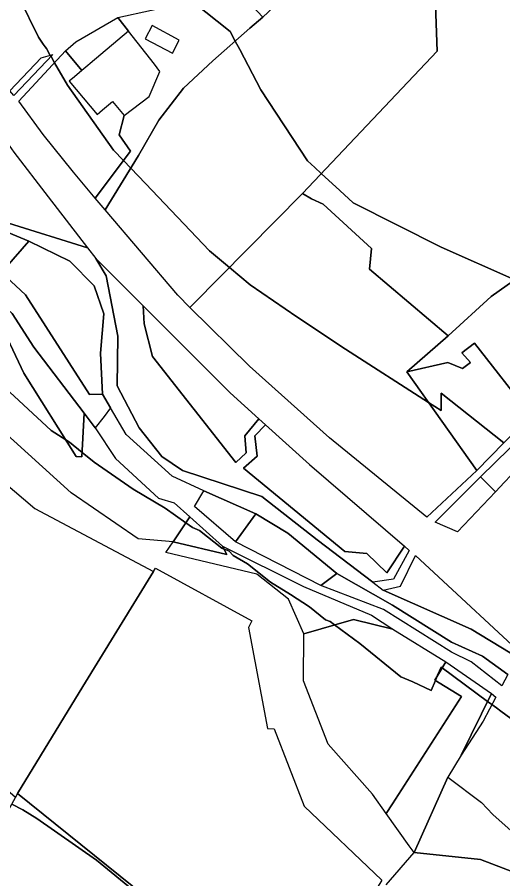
# Model space of a CAD drawing. Extents: x -477304 to -465429, y -1159113 to -1149210.
# Drawn here: x -470157.2 to -469977.2, y -1155550.3 to -1155231.1 of the extents above; entities that cross this region are included whole.
import ezdxf

# ---------------------------------------------------------------- set-up
doc = ezdxf.new("R2010")
doc.units = 0
for name, color, linetype in [('BPEJ_s', 7, 'Continuous'), ('orna_s', 7, 'Continuous'), ('PUPFL_s', 7, 'Continuous'), ('trav_porost_s', 7, 'Continuous'), ('voda_s', 7, 'Continuous')]:
    doc.layers.add(name, color=color, linetype=linetype)

msp = doc.modelspace()

# ---------------------------------------------------------------- linework, layer by layer
at = {"layer": 'BPEJ_s'}
for points in [[(-470156.32, -1155224.1), (-470149.31, -1155238.55), (-470147.5, -1155241.14), (-470146.81, -1155242.14), (-470146.38, -1155242.76), (-470144.92, -1155245.27), (-470144.65, -1155245.73), (-470143.32, -1155248.01), (-470138.53, -1155256.26), (-470121.49, -1155280.42), (-470117.82, -1155284.24), (-470115.09, -1155287.09), (-470109.61, -1155292.78), (-470097.73, -1155305.27), (-470085.85, -1155317.75), (-470078.53, -1155323.85), (-470070.86, -1155330.24), (-470053.58, -1155342.19), (-470035.49, -1155354.14), (-470004.74, -1155373.83), (-470000, -1155376.86), (-470000, -1155370.42), (-469976.77, -1155388.8)], [(-469976.77, -1155388.8), (-470000, -1155370.42), (-470000, -1155376.86), (-470004.74, -1155373.83), (-470035.49, -1155354.14), (-470053.58, -1155342.19), (-470070.86, -1155330.24), (-470078.53, -1155323.85), (-470085.85, -1155317.75), (-470097.73, -1155305.27), (-470109.61, -1155292.78), (-470115.09, -1155287.09), (-470117.82, -1155284.24), (-470121.49, -1155280.42), (-470138.53, -1155256.26), (-470143.32, -1155248.01), (-470144.65, -1155245.73), (-470144.92, -1155245.27), (-470146.38, -1155242.76), (-470146.81, -1155242.14), (-470147.5, -1155241.14), (-470149.31, -1155238.55), (-470156.32, -1155224.1)], [(-470092.05, -1155225.42), (-470078.25, -1155236.37), (-470076.36, -1155239.97), (-470074.71, -1155243.11), (-470066.83, -1155258.09), (-470049.53, -1155284.41), (-470046.91, -1155286.8), (-470044.46, -1155289.05), (-470037.55, -1155295.35), (-470032.6, -1155299.87), (-470000, -1155316.3), (-469972.74, -1155328.47)], [(-469972.74, -1155328.47), (-470000, -1155316.3), (-470032.6, -1155299.87), (-470037.55, -1155295.35), (-470044.46, -1155289.05), (-470046.91, -1155286.8), (-470049.53, -1155284.41), (-470066.83, -1155258.09), (-470074.71, -1155243.11), (-470076.36, -1155239.97), (-470078.25, -1155236.37), (-470092.05, -1155225.42)], [(-470015.02, -1155475.47), (-470030.11, -1155463.14), (-470039.51, -1155456.27), (-470041.16, -1155455.07), (-470042.86, -1155454.43), (-470048.81, -1155449.54), (-470055.88, -1155445.07), (-470063.26, -1155440.41), (-470071.76, -1155433.61), (-470077.07, -1155430.63), (-470078.56, -1155428.93), (-470079.33, -1155428.64), (-470080.56, -1155428.17), (-470081.32, -1155427.87), (-470089.6, -1155421.28), (-470092.15, -1155420.22), (-470093.43, -1155419.32), (-470094.72, -1155418.41), (-470102.35, -1155413), (-470114.25, -1155405.99), (-470128.7, -1155396), (-470133.15, -1155392.38), (-470137.84, -1155388.56), (-470139.19, -1155387.72), (-470144.64, -1155384.31), (-470182.25, -1155349.47)], [(-470182.25, -1155349.47), (-470144.64, -1155384.31), (-470139.19, -1155387.72), (-470137.84, -1155388.56), (-470133.15, -1155392.38), (-470128.7, -1155396), (-470114.25, -1155405.99), (-470102.35, -1155413), (-470094.72, -1155418.41), (-470093.43, -1155419.32), (-470092.15, -1155420.22), (-470089.6, -1155421.28), (-470081.32, -1155427.87), (-470080.56, -1155428.17), (-470079.33, -1155428.64), (-470078.56, -1155428.93), (-470077.07, -1155430.63), (-470071.76, -1155433.61), (-470063.26, -1155440.41), (-470055.88, -1155445.07), (-470048.81, -1155449.54), (-470042.86, -1155454.43), (-470041.16, -1155455.07), (-470039.51, -1155456.27), (-470030.11, -1155463.14), (-470015.02, -1155475.47), (-470010.56, -1155477.38), (-470003.76, -1155480.57), (-470002.16, -1155476.89), (-470001.32, -1155474.95), (-470000, -1155471.91), (-469999.65, -1155472.17), (-469982.8, -1155484.63), (-469981.19, -1155485.82), (-469980.42, -1155486.39), (-469979.54, -1155487.04), (-469977.87, -1155488.28)], [(-469908.7, -1155573.1), (-469927.37, -1155548.34), (-469937.69, -1155534.65), (-469945.37, -1155524.56), (-469956.57, -1155509.84), (-469957.26, -1155508.93), (-469964.46, -1155499.46), (-469966.67, -1155496.56), (-469969.16, -1155494.72), (-469977.87, -1155488.28), (-469979.54, -1155487.04), (-469980.42, -1155486.39), (-469981.19, -1155485.82), (-469982.8, -1155484.63), (-469999.65, -1155472.17), (-470000, -1155471.91), (-470001.32, -1155474.95), (-470002.16, -1155476.89), (-470003.76, -1155480.57), (-470010.56, -1155477.38), (-470015.02, -1155475.47)], [(-469977.87, -1155488.28), (-469969.16, -1155494.72), (-469966.67, -1155496.56), (-469964.46, -1155499.46), (-469957.26, -1155508.93), (-469956.57, -1155509.84), (-469945.37, -1155524.56), (-469937.69, -1155534.65), (-469927.37, -1155548.34), (-469908.7, -1155573.1)], [(-470021.18, -1155691.98), (-470021.98, -1155690.42), (-470023.5, -1155687.46), (-470024.28, -1155685.93), (-470027.05, -1155680.51), (-470031.17, -1155672.44), (-470036.91, -1155658.84), (-470046.26, -1155644.39), (-470052.42, -1155631.64), (-470056, -1155626.38), (-470059.63, -1155621.05), (-470061.86, -1155617.78), (-470065.02, -1155613.14), (-470077.7, -1155595.52), (-470083.23, -1155586.59), (-470097.25, -1155570.23), (-470101.85, -1155565.94), (-470104.56, -1155563.41), (-470113.4, -1155555.15), (-470127.85, -1155543.46), (-470149.95, -1155527.95), (-470155.05, -1155524.76), (-470159.19, -1155522.69)], [(-470159.19, -1155522.69), (-470155.05, -1155524.76), (-470149.95, -1155527.95), (-470127.85, -1155543.46), (-470113.4, -1155555.15)]]:
    msp.add_lwpolyline(points, dxfattribs=at)
at = {"layer": 'orna_s'}
for points in [[(-470115.22, -1155280.77), (-470128.25, -1155298.15), (-470136.27, -1155288.59), (-470147.58, -1155274.64), (-470156.61, -1155262.28), (-470139.26, -1155243.65), (-470133.18, -1155250.83), (-470136, -1155253.21), (-470137.96, -1155254.86), (-470127.57, -1155267.14), (-470125.61, -1155265.49), (-470121.92, -1155262.37), (-470117.55, -1155267.53), (-470119.4, -1155274.72)], [(-470163.82, -1155383.3), (-470169.76, -1155370.93), (-470190.77, -1155363.25), (-470204.58, -1155347.8), (-470184.8, -1155324.14), (-470169.91, -1155331.04), (-470166.73, -1155333.94), (-470168.11, -1155334.95), (-470154.74, -1155363.05), (-470135.31, -1155393.88), (-470133.23, -1155394.01), (-470132.42, -1155377.86), (-470128.29, -1155383.27), (-470120.74, -1155394.58), (-470104.8, -1155409.38), (-470098.94, -1155411.07), (-470093.25, -1155416.19), (-470099.42, -1155425.49), (-470112.39, -1155424.43), (-470137.14, -1155407.34)], [(-470132.42, -1155377.86), (-470133.23, -1155394.01), (-470135.31, -1155393.88), (-470154.74, -1155363.05), (-470168.11, -1155334.95), (-470166.73, -1155333.94), (-470159.08, -1155340.91), (-470151.05, -1155353.42)], [(-469966.79, -1155378.58), (-469986.78, -1155399.04), (-470012.8, -1155362.51), (-469997.51, -1155359.06), (-469992.17, -1155361.28), (-469989.09, -1155359.02), (-469992.38, -1155355.49), (-469987.61, -1155351.87)]]:
    msp.add_lwpolyline(points, close=True, dxfattribs=at)
at = {"layer": 'PUPFL_s'}
msp.add_lwpolyline([(-470020.42, -1155552.58), (-470010.07, -1155540.59), (-469985.46, -1155543.23), (-469950.25, -1155556.61)], dxfattribs=at)
at = {"layer": 'trav_porost_s'}
for points in [[(-470034.04, -1155193.93), (-470015.13, -1155176.55), (-470004.77, -1155158.99), (-470004.36, -1155165.36), (-470002.39, -1155219.49), (-470001.46, -1155243.66), (-470051.45, -1155296.43), (-470092.07, -1155337.56), (-470093.15, -1155338.68), (-470097.67, -1155334.18), (-470124.57, -1155302.54), (-470112.16, -1155282.32), (-470104.67, -1155269.29), (-470095.6, -1155257.4), (-470084.71, -1155247.26), (-470070.94, -1155235.25), (-470066.09, -1155231.06), (-470058.23, -1155223.62), (-470045.37, -1155211.02)], [(-470077.46, -1155218.95), (-470066.09, -1155231.06), (-470070.94, -1155235.25), (-470084.71, -1155247.26), (-470095.6, -1155257.4), (-470104.67, -1155269.29), (-470112.16, -1155282.32), (-470124.57, -1155302.54), (-470128.25, -1155298.15), (-470115.22, -1155280.77), (-470119.4, -1155274.72), (-470117.55, -1155267.53), (-470108.24, -1155260.47), (-470104.28, -1155251.23), (-470106.35, -1155248.57), (-470115.91, -1155236.3), (-470119.86, -1155231.23), (-470094.9, -1155225.83), (-470089.06, -1155225), (-470078.13, -1155215.09)], [(-470131.04, -1155249.02), (-470133.18, -1155250.83), (-470139.26, -1155243.65), (-470135.42, -1155240.22), (-470119.86, -1155231.23), (-470115.91, -1155236.3), (-470130.15, -1155248.31)], [(-470097.09, -1155239.59), (-470107.2, -1155234.23), (-470109.78, -1155239.09), (-470099.67, -1155244.45)], [(-470143.94, -1155244.99), (-470158.48, -1155260.1), (-470159.96, -1155258.37), (-470148.29, -1155246.23)], [(-470164.58, -1155272.53), (-470158.49, -1155281.08), (-470145.7, -1155297.69), (-470131.13, -1155316.56), (-470160.37, -1155307.44), (-470174.34, -1155300.43), (-470170.65, -1155279.1)], [(-470093.15, -1155338.68), (-470092.07, -1155337.56), (-470051.45, -1155296.43), (-470048.12, -1155298.48), (-470043.8, -1155300.4), (-470025.84, -1155316.83), (-470026.55, -1155324.48), (-469997.47, -1155349.2), (-470012.8, -1155362.51), (-469986.78, -1155399.04), (-470005.39, -1155416.4), (-470041.36, -1155387.01), (-470071.1, -1155360.45)], [(-470161.14, -1155323.6), (-470152.91, -1155314.06), (-470137.66, -1155321.55), (-470128.69, -1155330.61), (-470125.12, -1155341.02), (-470126.25, -1155355.63), (-470125.54, -1155370.77), (-470130.34, -1155370.87), (-470154.15, -1155334.04), (-470162.98, -1155325.7)], [(-470095.87, -1155399.05), (-470103.56, -1155393.95), (-470112.01, -1155383.27), (-470120.13, -1155367.66), (-470119.93, -1155349.34), (-470124.25, -1155326.93), (-470127.99, -1155320.53), (-470110.49, -1155338.01), (-470110.15, -1155344.7), (-470107.03, -1155356.81), (-470076.13, -1155396.16), (-470072.31, -1155392.56), (-470072.85, -1155386.27), (-470067.58, -1155379.89), (-470065.09, -1155382.13), (-470069.12, -1155386.28), (-470068.22, -1155393.83), (-470073.27, -1155398.27), (-470035.67, -1155429.11), (-470027.54, -1155429.89), (-470020.13, -1155437.05), (-470013.65, -1155427.14), (-470011.89, -1155428.68), (-470017.75, -1155439.39), (-470025.41, -1155440.45), (-470045.98, -1155424.73), (-470066.5, -1155408.66)], [(-470072.31, -1155392.56), (-470076.13, -1155396.16), (-470107.03, -1155356.81), (-470110.15, -1155344.7), (-470110.49, -1155338.01), (-470105.38, -1155343.11), (-470078.2, -1155370.32), (-470067.58, -1155379.89), (-470072.85, -1155386.27)], [(-470212.02, -1155464.6), (-470258.77, -1155423.38), (-470247.76, -1155404.35), (-470236.94, -1155387.4), (-470215.8, -1155356.92), (-470215.32, -1155360.44), (-470215.21, -1155360.53), (-470185.13, -1155383.9), (-470150.67, -1155413.18), (-470106.72, -1155436.51), (-470132.8, -1155479.16), (-470157.03, -1155518.78), (-470157.85, -1155520.26), (-470175.77, -1155504.65), (-470205.65, -1155477.11), (-470209.11, -1155474.34)], [(-469979.83, -1155406.94), (-469985.42, -1155401.43), (-469958.72, -1155375.4), (-469935.51, -1155376.67), (-469928.65, -1155378.83), (-469942.87, -1155401.26), (-469945.93, -1155398.41), (-469950.91, -1155404.49), (-469951.42, -1155405.34), (-469964.76, -1155391.11), (-469976.49, -1155403.43)], [(-470069.12, -1155386.28), (-470065.09, -1155382.13), (-470048.81, -1155396.82), (-470013.65, -1155427.14), (-470020.13, -1155437.05), (-470027.54, -1155429.89), (-470035.67, -1155429.11), (-470073.27, -1155398.27), (-470068.22, -1155393.83)], [(-469979.83, -1155406.94), (-469993.96, -1155421.77), (-470002.24, -1155418.26), (-469985.42, -1155401.43)], [(-470088.03, -1155406.67), (-470068.76, -1155415.16), (-470076.31, -1155425.48), (-470091.4, -1155412.46)], [(-470068.76, -1155415.16), (-470056.9, -1155422.28), (-470038.67, -1155437.27), (-470044.57, -1155441.66), (-470076.31, -1155425.48)], [(-470081.12, -1155427.08), (-470079.52, -1155430.16), (-470099.42, -1155425.49), (-470093.25, -1155416.19)], [(-470102.08, -1155429.51), (-470099.42, -1155425.49), (-470079.52, -1155430.16), (-470081.12, -1155427.08), (-470051.06, -1155442.05), (-470025.87, -1155452.62), (-470017.95, -1155457.92), (-470032.58, -1155454.26), (-470050.9, -1155459.58), (-470056.65, -1155446.81), (-470068.32, -1155437.48)], [(-469988.88, -1155457.87), (-470021.46, -1155443.47), (-470015.13, -1155441.88), (-470009.49, -1155430.6), (-469963.47, -1155473.25)], [(-470050.78, -1155523.45), (-470022.07, -1155550.9), (-470050.36, -1155597.44), (-470082.27, -1155577.28), (-470105.11, -1155560.62), (-470157.03, -1155518.78), (-470132.8, -1155479.16), (-470106.72, -1155436.51), (-470105.93, -1155435.31), (-470070.23, -1155454.82), (-470071.48, -1155457.28), (-470064.4, -1155494.64), (-470061.88, -1155494.78)], [(-469984.65, -1155467.88), (-469975.32, -1155474.7), (-469977.53, -1155478.87), (-469988.89, -1155469.95), (-469996.16, -1155466.34), (-470021.38, -1155450.61), (-470044.57, -1155441.66), (-470038.67, -1155437.27), (-470018.08, -1155449.03), (-469996.15, -1155462.63)], [(-469998.32, -1155469.97), (-470002.4, -1155476.74), (-469992.52, -1155482.8), (-470018.05, -1155522.57), (-470020.37, -1155526.18), (-470025.45, -1155518.99), (-470041.86, -1155500.42), (-470051.06, -1155476.95), (-470050.9, -1155459.58), (-470032.58, -1155454.26), (-470017.95, -1155457.92)], [(-469992.65, -1155504.54), (-469997.59, -1155512.68), (-470010.07, -1155540.59), (-470011.9, -1155538.18), (-470020.37, -1155526.18), (-470018.05, -1155522.57), (-469992.52, -1155482.8), (-470002.4, -1155476.74), (-469998.32, -1155469.97), (-469981.37, -1155481.74)], [(-469979.72, -1155483.03), (-469984.45, -1155492), (-469992.65, -1155504.54), (-469981.37, -1155481.74)], [(-469854.68, -1155648.63), (-469853.97, -1155652.07), (-469890.24, -1155615.18), (-469911.38, -1155594.72), (-469935.53, -1155573.21), (-469950.25, -1155556.61), (-469985.46, -1155543.23), (-470010.07, -1155540.59), (-469997.59, -1155512.68), (-469985.12, -1155522.12), (-469980.88, -1155526.59), (-469973.01, -1155533.53), (-469934.13, -1155568.74), (-469902.64, -1155601.48), (-469880.52, -1155622.68), (-469872.45, -1155630.41)], [(-470174.94, -1155550.51), (-470169.99, -1155542.24), (-470157.85, -1155520.26), (-470157.03, -1155518.78), (-470105.11, -1155560.62), (-470082.27, -1155577.28), (-470050.36, -1155597.44), (-470082.66, -1155578.63), (-470106.34, -1155562.17), (-470118.66, -1155577.53), (-470128.28, -1155591.99), (-470130.41, -1155594.9), (-470143.3, -1155613.83), (-470172.8, -1155591.54), (-470168.51, -1155582.38), (-470157.83, -1155579.3), (-470153.33, -1155571.41), (-470163.25, -1155565.72), (-470168.64, -1155575.18), (-470179.39, -1155576.13), (-470183.8, -1155583.87), (-470190.11, -1155582.87), (-470193.2, -1155581.02), (-470182.41, -1155562.99)]]:
    msp.add_lwpolyline(points, close=True, dxfattribs=at)
for points in [[(-469944.15, -1155228.98), (-469945.46, -1155247.85), (-469947.15, -1155264.58), (-469957.42, -1155272.67), (-469926.53, -1155288.21), (-469935.24, -1155303.21), (-469956.47, -1155316.96), (-469981.45, -1155334.63), (-469997.47, -1155349.2), (-470026.55, -1155324.48), (-470025.84, -1155316.83), (-470043.8, -1155300.4), (-470048.12, -1155298.48), (-470051.45, -1155296.43), (-470001.46, -1155243.66), (-470002.39, -1155219.49)], [(-470171.66, -1155306.3), (-470152.91, -1155314.06), (-470161.14, -1155323.6)], [(-469966.79, -1155378.58), (-469987.61, -1155351.87), (-469992.38, -1155355.49), (-469989.09, -1155359.02), (-469992.17, -1155361.28), (-469997.51, -1155359.06), (-470012.8, -1155362.51), (-469997.47, -1155349.2), (-469981.45, -1155334.63), (-469956.47, -1155316.96)], [(-470162.98, -1155325.7), (-470154.15, -1155334.04), (-470130.34, -1155370.87), (-470125.54, -1155370.77), (-470122.55, -1155375.9), (-470125.01, -1155379.06), (-470128.29, -1155383.27), (-470132.42, -1155377.86), (-470151.05, -1155353.42), (-470159.08, -1155340.91)]]:
    msp.add_lwpolyline(points, dxfattribs=at)
at = {"layer": 'voda_s'}
for points in [[(-469975.32, -1155474.7), (-469984.65, -1155467.88), (-469996.15, -1155462.63), (-470018.08, -1155449.03), (-470038.67, -1155437.27), (-470056.9, -1155422.28), (-470068.76, -1155415.16), (-470088.03, -1155406.67), (-470099.73, -1155401.15), (-470116.75, -1155385.78), (-470122.55, -1155375.9), (-470125.54, -1155370.77), (-470126.25, -1155355.63), (-470125.12, -1155341.02), (-470128.69, -1155330.61), (-470137.66, -1155321.55), (-470152.91, -1155314.06), (-470171.66, -1155306.3)], [(-470160.37, -1155307.44), (-470131.13, -1155316.56), (-470127.99, -1155320.53), (-470124.25, -1155326.93), (-470119.93, -1155349.34), (-470120.13, -1155367.66), (-470112.01, -1155383.27), (-470103.56, -1155393.95), (-470095.87, -1155399.05), (-470066.5, -1155408.66), (-470045.98, -1155424.73), (-470025.41, -1155440.45), (-470021.46, -1155443.47), (-469988.88, -1155457.87), (-469963.47, -1155473.25)]]:
    msp.add_lwpolyline(points, dxfattribs=at)

doc.saveas('drawing.dxf')
